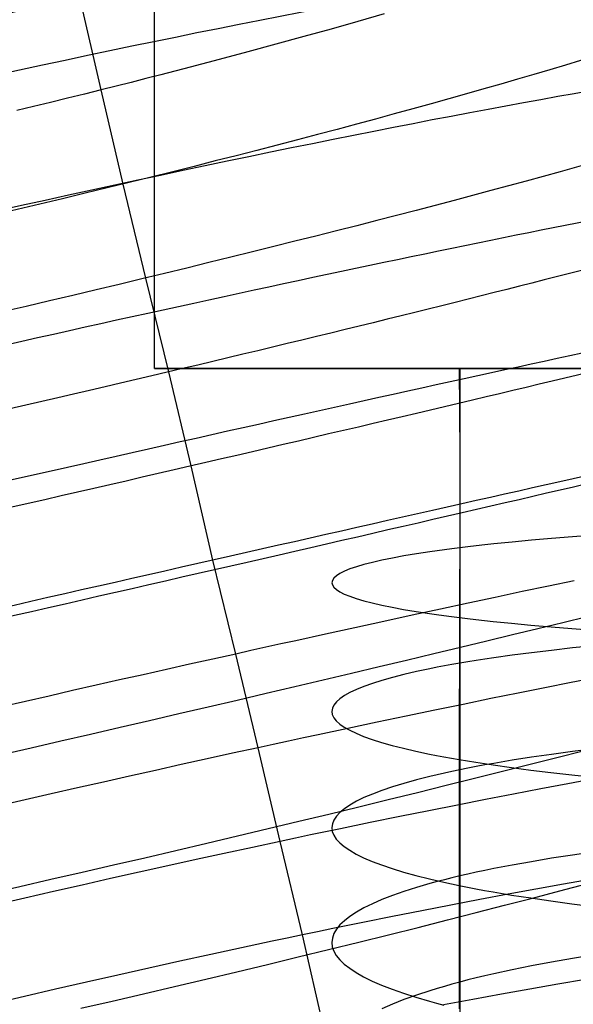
# Model space of a CAD drawing. Extents: x -383 to 1849, y -1185 to -529.
# Tile 545 of 656: x 434 to 443, y -1026 to -1011. Entities that reach past the tile are written whole.
import ezdxf

# ---------------------------------------------------------------- set-up
doc = ezdxf.new("R2010")
doc.units = 0
doc.layers.add('PREDEFINITO', color=7, linetype='CONTINUOUS')

msp = doc.modelspace()

# ---------------------------------------------------------------- linework, layer by layer
at = {"layer": 'PREDEFINITO'}
for p, q in [((436.356, -1016.516, 663.883), (436.356, -807.082, 663.883)), ((435.542, -1012.266, 501.352), (435.215, -1010.83, 501.429)), ((439.862, -1011.106, 499.436), (439.46, -1011.222, 499.693)), ((439.46, -1011.222, 499.693), (439.05, -1011.337, 499.937)), ((438.633, -1011.453, 500.167), (438.21, -1011.569, 500.383)), ((439.05, -1011.337, 499.937), (438.633, -1011.453, 500.167)), ((438.21, -1011.569, 500.383), (437.779, -1011.686, 500.583)), ((437.779, -1011.686, 500.583), (437.342, -1011.802, 500.769)), ((437.342, -1011.802, 500.769), (436.9, -1011.919, 500.939)), ((436.452, -1012.035, 501.093), (436.226, -1012.093, 501.164)), ((436.9, -1011.919, 500.939), (436.452, -1012.035, 501.093)), ((435.771, -1012.209, 501.293), (435.542, -1012.266, 501.352)), ((435.999, -1012.151, 501.231), (435.771, -1012.209, 501.293)), ((436.226, -1012.093, 501.164), (435.999, -1012.151, 501.231)), ((435.287, -1012.33, 501.411), (435.03, -1012.393, 501.466)), ((435.542, -1012.266, 501.352), (435.287, -1012.33, 501.411)), ((435.881, -1013.702, 501.299), (435.542, -1012.266, 501.352)), ((434.773, -1012.457, 501.515), (434.514, -1012.52, 501.56)), ((435.03, -1012.393, 501.466), (434.773, -1012.457, 501.515)), ((434.514, -1012.52, 501.56), (434.255, -1012.582, 501.599)), ((436.223, -1015.136, 501.274), (435.881, -1013.702, 501.299)), ((436.576, -1016.568, 501.274), (436.223, -1015.136, 501.274)), ((468.356, -1016.516, 663.883), (436.356, -1016.516, 663.883)), ((436.917, -1018.003, 501.304), (436.576, -1016.568, 501.274)), ((439.07, -1016.516, 663.189), (439.062, -1016.516, 663.681)), ((439.062, -1016.516, 663.681), (439.069, -1016.516, 664.173)), ((439.069, -1016.516, 664.173), (439.092, -1016.516, 664.664)), ((439.093, -1016.516, 662.697), (439.07, -1016.516, 663.189)), ((439.092, -1016.516, 664.664), (439.13, -1016.516, 665.155)), ((439.131, -1016.516, 662.207), (439.093, -1016.516, 662.697)), ((439.13, -1016.516, 665.155), (439.183, -1016.516, 665.644)), ((439.185, -1016.516, 661.718), (439.131, -1016.516, 662.207)), ((439.183, -1016.516, 665.644), (439.251, -1016.516, 666.13)), ((439.253, -1016.516, 661.231), (439.185, -1016.516, 661.718)), ((439.251, -1016.516, 666.13), (439.334, -1016.516, 666.614)), ((439.337, -1016.516, 660.748), (439.253, -1016.516, 661.231)), ((439.334, -1016.516, 666.614), (439.433, -1016.516, 667.095)), ((439.437, -1016.516, 660.267), (439.337, -1016.516, 660.748)), ((439.433, -1016.516, 667.095), (439.547, -1016.516, 667.572)), ((439.551, -1016.516, 659.79), (439.437, -1016.516, 660.267)), ((439.547, -1016.516, 667.572), (439.676, -1016.516, 668.044)), ((439.681, -1016.516, 659.318), (439.551, -1016.516, 659.79)), ((439.676, -1016.516, 668.044), (439.821, -1016.516, 668.511)), ((439.825, -1016.516, 658.851), (439.681, -1016.516, 659.318)), ((439.821, -1016.516, 668.511), (439.98, -1016.516, 668.973)), ((439.986, -1016.516, 658.389), (439.825, -1016.516, 658.851)), ((439.98, -1016.516, 668.973), (440.155, -1016.516, 669.429)), ((440.161, -1016.516, 657.933), (439.986, -1016.516, 658.389)), ((440.155, -1016.516, 669.429), (440.345, -1016.516, 669.879)), ((440.351, -1016.516, 657.484), (440.161, -1016.516, 657.933)), ((440.345, -1016.516, 669.879), (440.55, -1016.516, 670.321)), ((440.557, -1016.516, 657.042), (440.351, -1016.516, 657.484)), ((440.55, -1016.516, 670.321), (440.659, -1016.516, 670.539)), ((440.666, -1016.516, 656.824), (440.557, -1016.516, 657.042)), ((440.659, -1016.516, 670.539), (440.771, -1016.516, 670.755)), ((440.778, -1016.516, 656.608), (440.666, -1016.516, 656.824)), ((440.771, -1016.516, 670.755), (440.887, -1016.516, 670.97)), ((440.894, -1016.516, 656.394), (440.778, -1016.516, 656.608)), ((440.887, -1016.516, 670.97), (441.007, -1016.516, 671.182)), ((441.014, -1016.516, 656.182), (440.894, -1016.516, 656.394)), ((441.006, -1016.516, 671.181), (441.012, -1017.816, 671.206)), ((441.007, -1016.516, 671.182), (441.13, -1016.516, 671.391)), ((441.138, -1016.516, 655.972), (441.014, -1016.516, 656.182)), ((441.014, -1016.516, 656.182), (441.014, -1017.4, 656.206)), ((441.13, -1016.516, 671.391), (441.257, -1016.516, 671.599)), ((441.266, -1016.516, 655.765), (441.138, -1016.516, 655.972)), ((441.257, -1016.516, 671.599), (441.388, -1016.516, 671.805)), ((441.397, -1016.516, 655.559), (441.266, -1016.516, 655.765)), ((441.388, -1016.516, 671.805), (441.523, -1016.516, 672.008)), ((441.532, -1016.516, 655.356), (441.397, -1016.516, 655.559)), ((441.523, -1016.516, 672.008), (441.803, -1016.516, 672.407)), ((441.812, -1016.516, 654.958), (441.532, -1016.516, 655.356)), ((441.803, -1016.516, 672.407), (442.097, -1016.516, 672.796)), ((442.106, -1016.516, 654.568), (441.812, -1016.516, 654.958)), ((442.097, -1016.516, 672.796), (442.404, -1016.516, 673.176)), ((442.413, -1016.516, 654.189), (442.106, -1016.516, 654.568)), ((442.404, -1016.516, 673.176), (442.724, -1016.516, 673.546)), ((442.734, -1016.516, 653.82), (442.413, -1016.516, 654.189)), ((442.724, -1016.516, 673.546), (443.056, -1016.516, 673.905)), ((443.066, -1016.516, 653.461), (442.734, -1016.516, 653.82)), ((441.014, -1017.4, 656.206), (441.015, -1018.124, 656.212)), ((441.012, -1017.816, 671.206), (441.013, -1018.833, 671.203)), ((437.245, -1019.44, 501.365), (436.917, -1018.003, 501.304)), ((441.015, -1018.124, 656.212), (441.014, -1019.25, 656.19)), ((441.013, -1018.833, 671.203), (441.008, -1020.315, 671.153)), ((442.413, -1019.109, 654.202), (442.106, -1019.136, 654.58)), ((442.734, -1019.083, 653.833), (442.413, -1019.109, 654.202)), ((443.066, -1019.057, 653.476), (442.734, -1019.083, 653.833)), ((440.894, -1019.266, 656.401), (440.778, -1019.281, 656.615)), ((441.014, -1019.25, 656.19), (440.894, -1019.266, 656.401)), ((441.138, -1019.236, 655.98), (441.014, -1019.25, 656.19)), ((441.014, -1019.25, 656.19), (441.014, -1021.011, 656.11)), ((441.265, -1019.221, 655.773), (441.138, -1019.236, 655.98)), ((441.397, -1019.206, 655.569), (441.265, -1019.221, 655.773)), ((441.531, -1019.192, 655.366), (441.397, -1019.206, 655.569)), ((441.812, -1019.164, 654.968), (441.531, -1019.192, 655.366)), ((442.106, -1019.136, 654.58), (441.812, -1019.164, 654.968)), ((439.986, -1019.407, 658.392), (439.826, -1019.44, 658.852)), ((440.161, -1019.375, 657.937), (439.986, -1019.407, 658.392)), ((440.351, -1019.343, 657.489), (440.161, -1019.375, 657.937)), ((440.557, -1019.312, 657.048), (440.351, -1019.343, 657.489)), ((440.666, -1019.296, 656.83), (440.557, -1019.312, 657.048)), ((440.778, -1019.281, 656.615), (440.666, -1019.296, 656.83)), ((437.597, -1020.871, 501.448), (437.245, -1019.44, 501.365)), ((439.338, -1019.574, 660.744), (439.254, -1019.609, 661.227)), ((439.437, -1019.54, 660.265), (439.338, -1019.574, 660.744)), ((439.551, -1019.507, 659.79), (439.437, -1019.54, 660.265)), ((439.681, -1019.473, 659.318), (439.551, -1019.507, 659.79)), ((439.826, -1019.44, 658.852), (439.681, -1019.473, 659.318)), ((439.094, -1019.713, 662.689), (439.07, -1019.748, 663.18)), ((439.132, -1019.678, 662.2), (439.094, -1019.713, 662.689)), ((439.185, -1019.643, 661.712), (439.132, -1019.678, 662.2)), ((439.254, -1019.609, 661.227), (439.185, -1019.643, 661.712)), ((439.07, -1019.748, 663.18), (439.063, -1019.783, 663.671)), ((439.063, -1019.783, 663.671), (439.07, -1019.817, 664.161)), ((439.07, -1019.817, 664.161), (439.093, -1019.852, 664.652)), ((439.093, -1019.852, 664.652), (439.131, -1019.887, 665.141)), ((442.364, -1019.836, 499.264), (441.964, -1019.92, 499.535)), ((442.756, -1019.753, 498.98), (442.364, -1019.836, 499.264)), ((439.131, -1019.887, 665.141), (439.184, -1019.922, 665.629)), ((439.184, -1019.922, 665.629), (439.252, -1019.956, 666.114)), ((439.252, -1019.956, 666.114), (439.335, -1019.991, 666.597)), ((439.335, -1019.991, 666.597), (439.434, -1020.025, 667.076)), ((439.434, -1020.025, 667.076), (439.548, -1020.059, 667.552)), ((441.555, -1020.007, 499.792), (441.14, -1020.096, 500.036)), ((441.964, -1019.92, 499.535), (441.555, -1020.007, 499.792)), ((439.548, -1020.059, 667.552), (439.677, -1020.092, 668.023)), ((439.677, -1020.092, 668.023), (439.822, -1020.125, 668.49)), ((439.822, -1020.125, 668.49), (439.981, -1020.158, 668.95)), ((439.981, -1020.158, 668.95), (440.156, -1020.191, 669.405)), ((441.14, -1020.096, 500.036), (440.717, -1020.187, 500.265)), ((440.288, -1020.28, 500.48), (439.853, -1020.374, 500.681)), ((440.156, -1020.191, 669.405), (440.346, -1020.222, 669.854)), ((440.717, -1020.187, 500.265), (440.288, -1020.28, 500.48)), ((440.346, -1020.222, 669.854), (440.552, -1020.254, 670.295)), ((440.552, -1020.254, 670.295), (440.66, -1020.269, 670.512)), ((440.66, -1020.269, 670.512), (440.772, -1020.285, 670.728)), ((440.772, -1020.285, 670.728), (440.888, -1020.3, 670.942)), ((440.888, -1020.3, 670.942), (441.008, -1020.315, 671.153)), ((441.008, -1020.315, 671.153), (441.006, -1022.482, 671.036)), ((441.008, -1020.315, 671.153), (441.131, -1020.33, 671.363)), ((441.131, -1020.33, 671.363), (441.259, -1020.345, 671.57)), ((442.584, -1020.388, 474.487), (442.955, -1020.297, 474.749)), ((439.412, -1020.471, 500.866), (438.965, -1020.568, 501.036)), ((439.853, -1020.374, 500.681), (439.412, -1020.471, 500.866)), ((441.259, -1020.345, 671.57), (441.39, -1020.359, 671.775)), ((441.39, -1020.359, 671.775), (441.524, -1020.374, 671.977)), ((441.524, -1020.374, 671.977), (441.804, -1020.402, 672.376)), ((441.804, -1020.402, 672.376), (442.098, -1020.43, 672.764)), ((442.098, -1020.43, 672.764), (442.405, -1020.456, 673.143)), ((442.205, -1020.48, 474.236), (442.584, -1020.388, 474.487)), ((442.405, -1020.456, 673.143), (442.724, -1020.483, 673.512)), ((438.965, -1020.568, 501.036), (438.513, -1020.668, 501.189)), ((441.424, -1020.67, 473.771), (441.818, -1020.574, 473.998)), ((441.818, -1020.574, 473.998), (442.205, -1020.48, 474.236)), ((442.724, -1020.483, 673.512), (443.057, -1020.508, 673.87)), ((438.057, -1020.768, 501.327), (437.827, -1020.819, 501.389)), ((438.286, -1020.718, 501.26), (438.057, -1020.768, 501.327)), ((438.513, -1020.668, 501.189), (438.286, -1020.718, 501.26)), ((440.616, -1020.864, 473.355), (441.023, -1020.766, 473.557)), ((441.023, -1020.766, 473.557), (441.424, -1020.67, 473.771)), ((442.734, -1020.779, 653.759), (442.413, -1020.816, 654.126)), ((443.066, -1020.744, 653.402), (442.734, -1020.779, 653.759)), ((437.597, -1020.871, 501.448), (437.246, -1020.949, 501.528)), ((437.827, -1020.819, 501.389), (437.597, -1020.871, 501.448)), ((437.938, -1022.301, 501.56), (437.597, -1020.871, 501.448)), ((440.202, -1020.963, 473.165), (440.616, -1020.864, 473.355)), ((441.531, -1020.93, 655.288), (441.397, -1020.95, 655.49)), ((441.812, -1020.891, 654.891), (441.531, -1020.93, 655.288)), ((442.106, -1020.853, 654.504), (441.812, -1020.891, 654.891)), ((442.413, -1020.816, 654.126), (442.106, -1020.853, 654.504)), ((436.893, -1021.027, 501.598), (436.539, -1021.107, 501.658)), ((437.246, -1020.949, 501.528), (436.893, -1021.027, 501.598)), ((439.359, -1021.164, 472.824), (439.783, -1021.063, 472.988)), ((439.783, -1021.063, 472.988), (440.202, -1020.963, 473.165)), ((440.666, -1021.074, 656.748), (440.557, -1021.095, 656.966)), ((440.778, -1021.053, 656.533), (440.666, -1021.074, 656.748)), ((440.894, -1021.032, 656.32), (440.778, -1021.053, 656.533)), ((441.014, -1021.011, 656.109), (440.894, -1021.032, 656.32)), ((441.138, -1020.991, 655.901), (441.014, -1021.011, 656.109)), ((441.014, -1021.011, 656.11), (441.014, -1022.637, 655.999)), ((441.265, -1020.97, 655.694), (441.138, -1020.991, 655.901)), ((441.397, -1020.95, 655.49), (441.265, -1020.97, 655.694)), ((436.183, -1021.187, 501.71), (435.825, -1021.267, 501.751)), ((436.539, -1021.107, 501.658), (436.183, -1021.187, 501.71)), ((438.93, -1021.266, 472.672), (439.359, -1021.164, 472.824)), ((439.985, -1021.228, 658.306), (439.825, -1021.273, 658.765)), ((440.161, -1021.183, 657.852), (439.985, -1021.228, 658.306)), ((440.351, -1021.139, 657.405), (440.161, -1021.183, 657.852)), ((440.557, -1021.095, 656.966), (440.351, -1021.139, 657.405)), ((443.107, -1021.228, 499.096), (442.714, -1021.306, 499.379)), ((435.467, -1021.348, 501.784), (435.108, -1021.43, 501.806)), ((435.825, -1021.267, 501.751), (435.467, -1021.348, 501.784)), ((438.06, -1021.471, 472.408), (438.497, -1021.368, 472.534)), ((438.497, -1021.368, 472.534), (438.93, -1021.266, 472.672)), ((439.551, -1021.365, 659.7), (439.436, -1021.412, 660.175)), ((439.68, -1021.319, 659.23), (439.551, -1021.365, 659.7)), ((439.825, -1021.273, 658.765), (439.68, -1021.319, 659.23)), ((442.714, -1021.306, 499.379), (442.312, -1021.386, 499.65)), ((434.748, -1021.512, 501.82), (434.387, -1021.594, 501.825)), ((435.108, -1021.43, 501.806), (434.748, -1021.512, 501.82)), ((437.619, -1021.574, 472.296), (438.06, -1021.471, 472.408)), ((439.253, -1021.506, 661.134), (439.185, -1021.554, 661.618)), ((439.337, -1021.459, 660.653), (439.253, -1021.506, 661.134)), ((439.436, -1021.412, 660.175), (439.337, -1021.459, 660.653)), ((441.903, -1021.468, 499.907), (441.487, -1021.552, 500.15)), ((442.312, -1021.386, 499.65), (441.903, -1021.468, 499.907)), ((434.387, -1021.594, 501.825), (434.027, -1021.676, 501.82)), ((436.73, -1021.781, 472.112), (437.176, -1021.677, 472.197)), ((437.176, -1021.677, 472.197), (437.619, -1021.574, 472.296)), ((439.093, -1021.65, 662.593), (439.07, -1021.698, 663.082)), ((439.131, -1021.602, 662.105), (439.093, -1021.65, 662.593)), ((439.185, -1021.554, 661.618), (439.131, -1021.602, 662.105)), ((441.063, -1021.639, 500.379), (440.633, -1021.728, 500.594)), ((441.487, -1021.552, 500.15), (441.063, -1021.639, 500.379)), ((436.282, -1021.885, 472.04), (436.73, -1021.781, 472.112)), ((439.07, -1021.698, 663.082), (439.062, -1021.746, 663.571)), ((439.062, -1021.746, 663.571), (439.069, -1021.795, 664.061)), ((439.069, -1021.795, 664.061), (439.092, -1021.843, 664.55)), ((440.197, -1021.819, 500.794), (439.755, -1021.912, 500.979)), ((440.633, -1021.728, 500.594), (440.197, -1021.819, 500.794)), ((435.832, -1021.989, 471.982), (436.282, -1021.885, 472.04)), ((439.092, -1021.843, 664.55), (439.129, -1021.891, 665.038)), ((439.129, -1021.891, 665.038), (439.182, -1021.939, 665.525)), ((439.182, -1021.939, 665.525), (439.251, -1021.987, 666.009)), ((439.755, -1021.912, 500.979), (439.308, -1022.006, 501.149)), ((434.929, -1022.197, 471.908), (435.381, -1022.093, 471.938)), ((435.381, -1022.093, 471.938), (435.832, -1021.989, 471.982)), ((438.855, -1022.103, 501.302), (438.628, -1022.152, 501.373)), ((439.308, -1022.006, 501.149), (438.855, -1022.103, 501.302)), ((439.251, -1021.987, 666.009), (439.334, -1022.034, 666.491)), ((439.334, -1022.034, 666.491), (439.433, -1022.081, 666.969)), ((439.433, -1022.081, 666.969), (439.547, -1022.128, 667.443)), ((439.547, -1022.128, 667.443), (439.676, -1022.174, 667.913)), ((434.477, -1022.3, 471.892), (434.929, -1022.197, 471.908)), ((438.169, -1022.251, 501.502), (437.938, -1022.301, 501.56)), ((438.399, -1022.201, 501.439), (438.169, -1022.251, 501.502)), ((438.628, -1022.152, 501.373), (438.399, -1022.201, 501.439)), ((439.676, -1022.174, 667.913), (439.82, -1022.22, 668.379)), ((439.82, -1022.22, 668.379), (439.98, -1022.266, 668.838)), ((439.98, -1022.266, 668.838), (440.155, -1022.31, 669.292)), ((434.026, -1022.404, 471.89), (434.477, -1022.3, 471.892)), ((437.549, -1022.386, 501.647), (437.159, -1022.472, 501.723)), ((437.938, -1022.301, 501.56), (437.549, -1022.386, 501.647)), ((438.276, -1023.73, 501.7), (437.938, -1022.301, 501.56)), ((440.155, -1022.31, 669.292), (440.345, -1022.354, 669.739)), ((440.345, -1022.354, 669.739), (440.55, -1022.398, 670.179)), ((440.55, -1022.398, 670.179), (440.658, -1022.419, 670.397)), ((440.658, -1022.419, 670.397), (440.77, -1022.44, 670.612)), ((442.413, -1022.403, 654.019), (442.106, -1022.447, 654.396)), ((442.734, -1022.359, 653.652), (442.413, -1022.403, 654.019)), ((442.495, -1022.449, 474.257), (442.897, -1022.346, 474.516)), ((443.066, -1022.317, 653.296), (442.734, -1022.359, 653.652)), ((436.766, -1022.558, 501.787), (436.372, -1022.646, 501.84)), ((437.159, -1022.472, 501.723), (436.766, -1022.558, 501.787)), ((440.77, -1022.44, 670.612), (440.886, -1022.461, 670.825)), ((440.886, -1022.461, 670.825), (441.006, -1022.482, 671.036)), ((441.006, -1022.482, 671.036), (441.13, -1022.503, 671.245)), ((441.006, -1022.482, 671.036), (441.006, -1024.403, 670.894)), ((441.13, -1022.503, 671.245), (441.257, -1022.523, 671.452)), ((441.257, -1022.523, 671.452), (441.388, -1022.543, 671.656)), ((441.397, -1022.564, 655.38), (441.265, -1022.588, 655.584)), ((441.388, -1022.543, 671.656), (441.522, -1022.563, 671.858)), ((441.531, -1022.54, 655.178), (441.397, -1022.564, 655.38)), ((441.522, -1022.563, 671.858), (441.802, -1022.603, 672.256)), ((441.812, -1022.493, 654.782), (441.531, -1022.54, 655.178)), ((441.666, -1022.659, 473.778), (442.084, -1022.554, 474.011)), ((442.106, -1022.447, 654.396), (441.812, -1022.493, 654.782)), ((442.084, -1022.554, 474.011), (442.495, -1022.449, 474.257)), ((436.372, -1022.646, 501.84), (435.976, -1022.735, 501.881)), ((440.666, -1022.713, 656.636), (440.557, -1022.739, 656.853)), ((440.778, -1022.688, 656.421), (440.666, -1022.713, 656.636)), ((440.894, -1022.662, 656.209), (440.778, -1022.688, 656.421)), ((441.014, -1022.637, 655.998), (440.894, -1022.662, 656.209)), ((441.138, -1022.613, 655.79), (441.014, -1022.637, 655.998)), ((441.014, -1022.637, 655.999), (441.014, -1025.876, 655.689)), ((441.265, -1022.588, 655.584), (441.138, -1022.613, 655.79)), ((441.24, -1022.766, 473.559), (441.666, -1022.659, 473.778)), ((441.802, -1022.603, 672.256), (442.096, -1022.641, 672.644)), ((442.096, -1022.641, 672.644), (442.403, -1022.678, 673.021)), ((442.403, -1022.678, 673.021), (442.723, -1022.714, 673.389)), ((442.723, -1022.714, 673.389), (443.055, -1022.75, 673.747)), ((435.579, -1022.824, 501.91), (435.181, -1022.914, 501.928)), ((435.976, -1022.735, 501.881), (435.579, -1022.824, 501.91)), ((440.161, -1022.844, 657.737), (439.985, -1022.897, 658.19)), ((440.351, -1022.791, 657.291), (440.161, -1022.844, 657.737)), ((440.557, -1022.739, 656.853), (440.351, -1022.791, 657.291)), ((440.367, -1022.982, 473.163), (440.807, -1022.874, 473.354)), ((440.807, -1022.874, 473.354), (441.24, -1022.766, 473.559)), ((442.66, -1022.85, 499.792), (442.249, -1022.927, 500.049)), ((443.062, -1022.775, 499.522), (442.66, -1022.85, 499.792)), ((434.783, -1023.005, 501.935), (434.384, -1023.096, 501.931)), ((435.181, -1022.914, 501.928), (434.783, -1023.005, 501.935)), ((439.681, -1023.007, 659.113), (439.551, -1023.062, 659.582)), ((439.825, -1022.952, 658.649), (439.681, -1023.007, 659.113)), ((439.985, -1022.897, 658.19), (439.825, -1022.952, 658.649)), ((439.922, -1023.092, 472.986), (440.367, -1022.982, 473.163)), ((441.832, -1023.007, 500.292), (441.407, -1023.09, 500.521)), ((442.249, -1022.927, 500.049), (441.832, -1023.007, 500.292)), ((434.384, -1023.096, 501.931), (433.985, -1023.188, 501.916)), ((439.337, -1023.175, 660.532), (439.253, -1023.232, 661.012)), ((439.437, -1023.118, 660.055), (439.337, -1023.175, 660.532)), ((439.551, -1023.062, 659.582), (439.437, -1023.118, 660.055)), ((439.471, -1023.202, 472.824), (439.922, -1023.092, 472.986)), ((440.976, -1023.175, 500.736), (440.539, -1023.262, 500.936)), ((441.407, -1023.09, 500.521), (440.976, -1023.175, 500.736)), ((438.556, -1023.423, 472.542), (439.016, -1023.312, 472.675)), ((439.016, -1023.312, 472.675), (439.471, -1023.202, 472.824)), ((439.185, -1023.289, 661.496), (439.131, -1023.347, 661.981)), ((439.253, -1023.232, 661.012), (439.185, -1023.289, 661.496)), ((440.539, -1023.262, 500.936), (440.097, -1023.351, 501.121)), ((438.092, -1023.534, 472.423), (438.556, -1023.423, 472.542)), ((439.07, -1023.462, 662.956), (439.062, -1023.52, 663.445)), ((439.093, -1023.404, 662.468), (439.07, -1023.462, 662.956)), ((439.131, -1023.347, 661.981), (439.093, -1023.404, 662.468)), ((439.648, -1023.443, 501.29), (439.196, -1023.537, 501.443)), ((440.097, -1023.351, 501.121), (439.648, -1023.443, 501.29)), ((437.624, -1023.645, 472.319), (438.092, -1023.534, 472.423)), ((438.738, -1023.632, 501.58), (438.508, -1023.681, 501.642)), ((438.967, -1023.584, 501.514), (438.738, -1023.632, 501.58)), ((439.196, -1023.537, 501.443), (438.967, -1023.584, 501.514)), ((439.062, -1023.52, 663.445), (439.069, -1023.578, 663.933)), ((439.069, -1023.578, 663.933), (439.092, -1023.636, 664.422)), ((436.682, -1023.867, 472.156), (437.154, -1023.756, 472.23)), ((437.154, -1023.756, 472.23), (437.624, -1023.645, 472.319)), ((438.276, -1023.73, 501.7), (437.851, -1023.821, 501.796)), ((438.508, -1023.681, 501.642), (438.276, -1023.73, 501.7)), ((438.613, -1025.156, 501.868), (438.276, -1023.73, 501.7)), ((439.092, -1023.636, 664.422), (439.13, -1023.694, 664.909)), ((439.13, -1023.694, 664.909), (439.183, -1023.751, 665.394)), ((439.183, -1023.751, 665.394), (439.251, -1023.809, 665.877)), ((436.207, -1023.978, 472.098), (436.682, -1023.867, 472.156)), ((437.422, -1023.914, 501.877), (436.991, -1024.008, 501.944)), ((437.851, -1023.821, 501.796), (437.422, -1023.914, 501.877)), ((439.251, -1023.809, 665.877), (439.334, -1023.866, 666.358)), ((439.334, -1023.866, 666.358), (439.433, -1023.922, 666.835)), ((439.433, -1023.922, 666.835), (439.547, -1023.978, 667.309)), ((443.066, -1023.889, 653.162), (442.734, -1023.938, 653.517)), ((435.732, -1024.088, 472.055), (436.207, -1023.978, 472.098)), ((436.991, -1024.008, 501.944), (436.558, -1024.104, 501.997)), ((439.547, -1023.978, 667.309), (439.676, -1024.034, 667.778)), ((439.676, -1024.034, 667.778), (439.82, -1024.089, 668.242)), ((442.106, -1024.039, 654.259), (441.812, -1024.092, 654.644)), ((442.413, -1023.988, 653.883), (442.106, -1024.039, 654.259)), ((442.734, -1023.938, 653.517), (442.413, -1023.988, 653.883)), ((434.778, -1024.307, 472.016), (435.255, -1024.198, 472.028)), ((435.255, -1024.198, 472.028), (435.732, -1024.088, 472.055)), ((436.124, -1024.2, 502.037), (435.688, -1024.298, 502.062)), ((436.558, -1024.104, 501.997), (436.124, -1024.2, 502.037)), ((439.82, -1024.089, 668.242), (439.98, -1024.143, 668.701)), ((439.98, -1024.143, 668.701), (440.155, -1024.197, 669.153)), ((440.155, -1024.197, 669.153), (440.345, -1024.25, 669.6)), ((441.138, -1024.229, 655.65), (441.014, -1024.257, 655.858)), ((441.265, -1024.201, 655.444), (441.138, -1024.229, 655.65)), ((441.397, -1024.173, 655.241), (441.265, -1024.201, 655.444)), ((441.531, -1024.145, 655.04), (441.397, -1024.173, 655.241)), ((441.812, -1024.092, 654.644), (441.531, -1024.145, 655.04)), ((434.301, -1024.416, 472.021), (434.778, -1024.307, 472.016)), ((435.688, -1024.298, 502.062), (435.252, -1024.397, 502.074)), ((440.345, -1024.25, 669.6), (440.55, -1024.302, 670.039)), ((440.557, -1024.373, 656.71), (440.351, -1024.433, 657.148)), ((440.55, -1024.302, 670.039), (440.658, -1024.328, 670.256)), ((440.666, -1024.344, 656.494), (440.557, -1024.373, 656.71)), ((440.658, -1024.328, 670.256), (440.771, -1024.353, 670.47)), ((440.778, -1024.315, 656.28), (440.666, -1024.344, 656.494)), ((440.771, -1024.353, 670.47), (440.887, -1024.378, 670.683)), ((440.894, -1024.286, 656.068), (440.778, -1024.315, 656.28)), ((440.887, -1024.378, 670.683), (441.006, -1024.403, 670.894)), ((441.014, -1024.257, 655.858), (440.894, -1024.286, 656.068)), ((442.593, -1024.384, 500.219), (442.175, -1024.459, 500.462)), ((442.539, -1024.484, 474.181), (442.948, -1024.375, 474.426)), ((443.004, -1024.311, 499.962), (442.593, -1024.384, 500.219)), ((433.825, -1024.524, 472.042), (434.301, -1024.416, 472.021)), ((434.815, -1024.496, 502.073), (434.378, -1024.597, 502.059)), ((435.252, -1024.397, 502.074), (434.815, -1024.496, 502.073)), ((440.161, -1024.494, 657.593), (439.985, -1024.555, 658.045)), ((440.351, -1024.433, 657.148), (440.161, -1024.494, 657.593)), ((441.006, -1024.403, 670.894), (441.13, -1024.428, 671.102)), ((441.006, -1024.403, 670.894), (441.006, -1026.284, 670.72)), ((441.13, -1024.428, 671.102), (441.257, -1024.452, 671.309)), ((441.257, -1024.452, 671.309), (441.388, -1024.477, 671.513)), ((441.388, -1024.477, 671.513), (441.523, -1024.501, 671.714)), ((441.523, -1024.501, 671.714), (441.803, -1024.548, 672.111)), ((442.175, -1024.459, 500.462), (441.749, -1024.537, 500.691)), ((442.121, -1024.594, 473.948), (442.539, -1024.484, 474.181)), ((434.378, -1024.597, 502.059), (433.942, -1024.698, 502.031)), ((439.681, -1024.681, 658.965), (439.551, -1024.745, 659.433)), ((439.825, -1024.618, 658.502), (439.681, -1024.681, 658.965)), ((439.985, -1024.555, 658.045), (439.825, -1024.618, 658.502)), ((441.317, -1024.618, 500.905), (440.879, -1024.702, 501.105)), ((441.749, -1024.537, 500.691), (441.317, -1024.618, 500.905)), ((441.695, -1024.704, 473.73), (442.121, -1024.594, 473.948)), ((441.803, -1024.548, 672.111), (442.096, -1024.593, 672.498)), ((442.096, -1024.593, 672.498), (442.403, -1024.638, 672.875)), ((442.403, -1024.638, 672.875), (442.723, -1024.682, 673.242)), ((442.723, -1024.682, 673.242), (443.055, -1024.724, 673.599)), ((439.437, -1024.809, 659.905), (439.337, -1024.874, 660.381)), ((439.551, -1024.745, 659.433), (439.437, -1024.809, 659.905)), ((440.436, -1024.788, 501.289), (439.987, -1024.877, 501.458)), ((440.879, -1024.702, 501.105), (440.436, -1024.788, 501.289)), ((440.824, -1024.928, 473.334), (441.263, -1024.816, 473.525)), ((441.263, -1024.816, 473.525), (441.695, -1024.704, 473.73)), ((439.253, -1024.939, 660.861), (439.185, -1025.005, 661.343)), ((439.337, -1024.874, 660.381), (439.253, -1024.939, 660.861)), ((439.534, -1024.968, 501.611), (439.305, -1025.014, 501.682)), ((439.987, -1024.877, 501.458), (439.534, -1024.968, 501.611)), ((440.379, -1025.041, 473.158), (440.824, -1024.928, 473.334)), ((438.845, -1025.108, 501.81), (438.613, -1025.156, 501.868)), ((439.076, -1025.061, 501.748), (438.845, -1025.108, 501.81)), ((439.305, -1025.014, 501.682), (439.076, -1025.061, 501.748)), ((439.131, -1025.071, 661.827), (439.093, -1025.137, 662.313)), ((439.185, -1025.005, 661.343), (439.131, -1025.071, 661.827)), ((439.928, -1025.154, 472.995), (440.379, -1025.041, 473.158)), ((438.15, -1025.254, 501.971), (437.917, -1025.303, 502.016)), ((438.382, -1025.205, 501.922), (438.15, -1025.254, 501.971)), ((438.613, -1025.156, 501.868), (438.382, -1025.205, 501.922)), ((438.94, -1026.581, 502.065), (438.613, -1025.156, 501.868)), ((439.013, -1025.38, 472.714), (439.473, -1025.267, 472.847)), ((439.07, -1025.204, 662.8), (439.062, -1025.27, 663.288)), ((439.062, -1025.27, 663.288), (439.069, -1025.337, 663.775)), ((439.093, -1025.137, 662.313), (439.07, -1025.204, 662.8)), ((439.473, -1025.267, 472.847), (439.928, -1025.154, 472.995)), ((437.683, -1025.353, 502.057), (437.214, -1025.455, 502.126)), ((437.917, -1025.303, 502.016), (437.683, -1025.353, 502.057)), ((438.549, -1025.493, 472.595), (439.013, -1025.38, 472.714)), ((439.069, -1025.337, 663.775), (439.092, -1025.403, 664.262)), ((439.092, -1025.403, 664.262), (439.13, -1025.469, 664.748)), ((436.743, -1025.558, 502.179), (436.27, -1025.663, 502.216)), ((437.214, -1025.455, 502.126), (436.743, -1025.558, 502.179)), ((438.082, -1025.606, 472.491), (438.549, -1025.493, 472.595)), ((439.13, -1025.469, 664.748), (439.183, -1025.535, 665.233)), ((439.183, -1025.535, 665.233), (439.251, -1025.601, 665.715)), ((442.413, -1025.572, 653.719), (442.106, -1025.63, 654.094)), ((442.734, -1025.515, 653.354), (442.413, -1025.572, 653.719)), ((443.066, -1025.461, 653), (442.734, -1025.515, 653.354)), ((436.27, -1025.663, 502.216), (435.796, -1025.769, 502.237)), ((437.139, -1025.832, 472.328), (437.611, -1025.719, 472.402)), ((437.611, -1025.719, 472.402), (438.082, -1025.606, 472.491)), ((439.251, -1025.601, 665.715), (439.334, -1025.666, 666.194)), ((439.334, -1025.666, 666.194), (439.433, -1025.731, 666.67)), ((439.433, -1025.731, 666.67), (439.547, -1025.796, 667.143)), ((441.812, -1025.689, 654.479), (441.531, -1025.75, 654.873)), ((442.106, -1025.63, 654.094), (441.812, -1025.689, 654.479)), ((435.321, -1025.877, 502.242), (434.847, -1025.986, 502.231)), ((435.796, -1025.769, 502.237), (435.321, -1025.877, 502.242)), ((436.664, -1025.944, 472.27), (437.139, -1025.832, 472.328)), ((439.547, -1025.796, 667.143), (439.676, -1025.86, 667.611)), ((439.676, -1025.86, 667.611), (439.82, -1025.923, 668.074)), ((441.014, -1025.876, 655.689), (440.894, -1025.908, 655.899)), ((441.138, -1025.844, 655.482), (441.014, -1025.876, 655.689)), ((441.014, -1025.876, 655.689), (441.014, -1027.503, 655.491)), ((441.265, -1025.812, 655.277), (441.138, -1025.844, 655.482)), ((441.397, -1025.781, 655.074), (441.265, -1025.812, 655.277)), ((441.531, -1025.75, 654.873), (441.397, -1025.781, 655.074)), ((442.929, -1025.838, 500.416), (442.509, -1025.909, 500.659)), ((434.847, -1025.986, 502.231), (434.372, -1026.097, 502.204)), ((436.188, -1026.055, 472.227), (436.664, -1025.944, 472.27)), ((439.82, -1025.923, 668.074), (439.98, -1025.985, 668.532)), ((439.98, -1025.985, 668.532), (440.155, -1026.047, 668.984)), ((440.557, -1026.007, 656.539), (440.351, -1026.074, 656.976)), ((440.666, -1025.974, 656.324), (440.557, -1026.007, 656.539)), ((440.778, -1025.941, 656.11), (440.666, -1025.974, 656.324)), ((440.894, -1025.908, 655.899), (440.778, -1025.941, 656.11)), ((442.082, -1025.983, 500.888), (441.649, -1026.06, 501.102)), ((442.509, -1025.909, 500.659), (442.082, -1025.983, 500.888)), ((434.372, -1026.097, 502.204), (433.899, -1026.208, 502.162)), ((435.234, -1026.275, 472.188), (435.712, -1026.165, 472.199)), ((435.712, -1026.165, 472.199), (436.188, -1026.055, 472.227)), ((440.161, -1026.143, 657.42), (439.985, -1026.212, 657.87)), ((440.155, -1026.047, 668.984), (440.345, -1026.108, 669.429)), ((440.351, -1026.074, 656.976), (440.161, -1026.143, 657.42)), ((440.345, -1026.108, 669.429), (440.55, -1026.167, 669.867)), ((440.55, -1026.167, 669.867), (440.658, -1026.197, 670.083)), ((441.21, -1026.14, 501.302), (440.765, -1026.223, 501.486)), ((441.649, -1026.06, 501.102), (441.21, -1026.14, 501.302)), ((439.985, -1026.212, 657.87), (439.825, -1026.283, 658.327)), ((440.658, -1026.197, 670.083), (440.771, -1026.226, 670.298))]:
    msp.add_line(p, q, dxfattribs=at)
at = {"layer": 'PREDEFINITO', "extrusion": (0, 1, 0)}
msp.add_circle((-452.356, 663.883, -1016.516), 16, dxfattribs=at)
at = {"layer": 'PREDEFINITO', "extrusion": (0.221157, -0.969347, -0.107036)}
msp.add_arc((195.98, 599.827, 1022.425), 14.97, 282.5854, 82.4126, dxfattribs=at)
at = {"layer": 'PREDEFINITO', "extrusion": (0.221873, -0.972573, -0.069816)}
msp.add_arc((196.041, 561.264, 1047.61), 14.967, 276.0546, 87.293, dxfattribs=at)
at = {"layer": 'PREDEFINITO', "extrusion": (0.222153, -0.973671, -0.051114)}
msp.add_arc((196.022, 541.577, 1059.695), 14.969, 272.8094, 89.6781, dxfattribs=at)
at = {"layer": 'PREDEFINITO', "extrusion": (0.222368, -0.974423, -0.032445)}
msp.add_arc((195.988, 521.721, 1071.384), 14.967, 269.5286, 92.0223, dxfattribs=at)
at = {"layer": 'PREDEFINITO', "extrusion": (0.222459, -0.974845, -0.01372)}
msp.add_arc((196, 501.599, 1082.714), 14.97, 266.3432, 94.3968, dxfattribs=at)
at = {"layer": 'PREDEFINITO', "extrusion": (0.222424, -0.974937, 0.004965)}
msp.add_arc((196.076, 481.326, 1093.633), 14.972, 263.0494, 96.849, dxfattribs=at)

doc.saveas('drawing.dxf')
